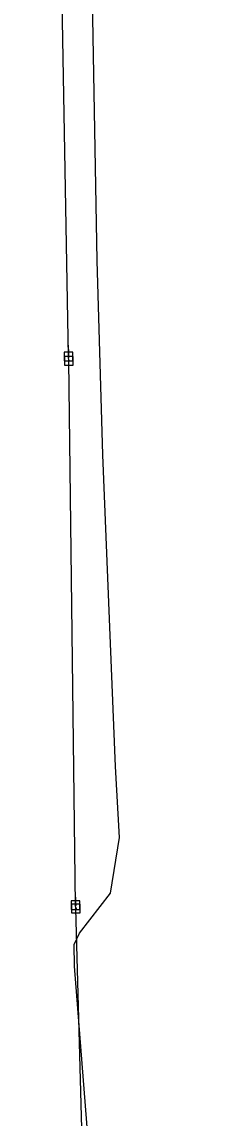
# Model space of a CAD drawing. Extents: x 600849 to 606371, y 330010 to 403088.
# Drawn here: x 601925.7 to 602003.9, y 387970.8 to 388433.3 of the extents above; entities that cross this region are included whole.
import ezdxf

# ---------------------------------------------------------------- set-up
doc = ezdxf.new("R2010")
doc.units = 0
for name, color, linetype in [('E_UTL_EPowerPole', 7, 'Continuous'), ('E_UTL_G_UG', 7, 'Continuous'), ('E_UTL_Overhead', 7, 'Continuous')]:
    doc.layers.add(name, color=color, linetype=linetype)

msp = doc.modelspace()

# ---------------------------------------------------------------- linework, layer by layer
at = {"layer": 'E_UTL_EPowerPole'}
for points in [[(601945.38, 388293.99), (601945.38, 388296.9)], [(601945.44, 388292.16), (601945.44, 388295.07)], [(601947.22, 388293.99), (601943.53, 388293.99)], [(601943.53, 388293.99), (601943.53, 388290.3)], [(601943.53, 388290.3), (601947.22, 388290.3)], [(601947.28, 388292.16), (601943.6, 388292.16)], [(601943.6, 388292.16), (601943.6, 388288.47)], [(601945.65, 388292.15), (601945.64, 388292.2), (601945.63, 388292.24), (601945.61, 388292.28), (601945.58, 388292.31), (601945.55, 388292.34), (601945.51, 388292.37), (601945.47, 388292.38), (601945.42, 388292.39), (601945.38, 388292.39), (601945.33, 388292.38), (601945.29, 388292.36), (601945.25, 388292.33), (601945.22, 388292.3), (601945.2, 388292.26), (601945.18, 388292.22), (601945.17, 388292.17), (601945.17, 388292.13), (601945.18, 388292.08), (601945.2, 388292.04), (601945.22, 388292), (601945.25, 388291.97), (601945.29, 388291.94), (601945.33, 388291.92), (601945.38, 388291.91), (601945.42, 388291.91), (601945.47, 388291.92), (601945.51, 388291.93), (601945.55, 388291.96), (601945.58, 388291.99), (601945.61, 388292.02), (601945.63, 388292.06), (601945.64, 388292.11), (601945.65, 388292.15)], [(601945.71, 388290.32), (601945.71, 388290.37), (601945.69, 388290.41), (601945.67, 388290.45), (601945.64, 388290.49), (601945.61, 388290.52), (601945.57, 388290.54), (601945.53, 388290.55), (601945.48, 388290.56), (601945.44, 388290.56), (601945.39, 388290.55), (601945.35, 388290.53), (601945.31, 388290.5), (601945.28, 388290.47), (601945.26, 388290.43), (601945.24, 388290.39), (601945.23, 388290.34), (601945.23, 388290.3), (601945.24, 388290.25), (601945.26, 388290.21), (601945.28, 388290.17), (601945.31, 388290.14), (601945.35, 388290.11), (601945.39, 388290.1), (601945.44, 388290.09), (601945.48, 388290.08), (601945.53, 388290.09), (601945.57, 388290.1), (601945.61, 388290.13), (601945.64, 388290.16), (601945.67, 388290.19), (601945.69, 388290.23), (601945.71, 388290.28), (601945.71, 388290.32)], [(601947.22, 388290.3), (601947.22, 388293.99)], [(601947.28, 388288.47), (601947.28, 388292.16)], [(601943.6, 388288.47), (601947.28, 388288.47)], [(601948.3, 388062.51), (601948.3, 388065.42)], [(601948.44, 388061.11), (601948.44, 388064.02)], [(601950.14, 388062.51), (601946.45, 388062.51)], [(601946.45, 388062.51), (601946.45, 388058.82)], [(601946.45, 388058.82), (601950.14, 388058.82)], [(601950.28, 388061.11), (601946.59, 388061.11)], [(601946.59, 388061.11), (601946.59, 388057.42)], [(601948.57, 388060.67), (601948.56, 388060.71), (601948.55, 388060.76), (601948.53, 388060.8), (601948.5, 388060.83), (601948.47, 388060.86), (601948.43, 388060.89), (601948.38, 388060.9), (601948.34, 388060.91), (601948.29, 388060.91), (601948.25, 388060.9), (601948.21, 388060.88), (601948.17, 388060.85), (601948.14, 388060.82), (601948.12, 388060.78), (601948.1, 388060.74), (601948.09, 388060.69), (601948.09, 388060.65), (601948.1, 388060.6), (601948.12, 388060.56), (601948.14, 388060.52), (601948.17, 388060.49), (601948.21, 388060.46), (601948.25, 388060.44), (601948.29, 388060.43), (601948.34, 388060.43), (601948.38, 388060.44), (601948.43, 388060.45), (601948.47, 388060.48), (601948.5, 388060.51), (601948.53, 388060.54), (601948.55, 388060.58), (601948.56, 388060.62), (601948.57, 388060.67)], [(601948.71, 388059.26), (601948.7, 388059.31), (601948.69, 388059.35), (601948.67, 388059.39), (601948.64, 388059.43), (601948.61, 388059.46), (601948.57, 388059.48), (601948.52, 388059.5), (601948.48, 388059.5), (601948.43, 388059.5), (601948.39, 388059.49), (601948.35, 388059.47), (601948.31, 388059.44), (601948.28, 388059.41), (601948.26, 388059.37), (601948.24, 388059.33), (601948.23, 388059.29), (601948.23, 388059.24), (601948.24, 388059.2), (601948.26, 388059.16), (601948.28, 388059.12), (601948.31, 388059.08), (601948.35, 388059.06), (601948.39, 388059.04), (601948.43, 388059.03), (601948.48, 388059.03), (601948.52, 388059.03), (601948.57, 388059.05), (601948.61, 388059.07), (601948.64, 388059.1), (601948.67, 388059.14), (601948.69, 388059.18), (601948.7, 388059.22), (601948.71, 388059.26)], [(601950.14, 388058.82), (601950.14, 388062.51)], [(601950.28, 388057.42), (601950.28, 388061.11)], [(601946.59, 388057.42), (601950.28, 388057.42)]]:
    msp.add_lwpolyline(points, dxfattribs=at)
at = {"layer": 'E_UTL_G_UG'}
msp.add_lwpolyline([(602003.89, 387128.32), (602000.53, 387212.86), (601999.03, 387287.98), (601996.78, 387350), (601993.81, 387417.14), (601989.79, 387549.55), (601987.82, 387559.56), (601982.37, 387676.37), (601979.36, 387731.61), (601977.96, 387782.25), (601973.78, 387854.95), (601971.4, 387882.88), (601959.06, 387893.88), (601947.92, 388034.9), (601947.76, 388044.12), (601950, 388048.88), (601963.04, 388065.72), (601966.96, 388089.3), (601965.26, 388119.24), (601959.85, 388250.73), (601957.45, 388332.62), (601954.78, 388482.26)], dxfattribs=at)
at = {"layer": 'E_UTL_Overhead'}
msp.add_lwpolyline([(601953.53, 387670.89), (601949.39, 387840.25), (601950.69, 387842.63), (601951.95, 387930.26), (601948.47, 388059.26), (601948.33, 388060.67), (601945.47, 388290.32), (601945.41, 388292.15), (601941.26, 388520.59), (601938.19, 388748.98), (601936.15, 388979.91), (601934.3, 389201.38), (601932.82, 389435.42), (601930.07, 389635.6), (601928.54, 389846.16), (601927.53, 389848.31), (601926.21, 390055.05), (601926.13, 390056.48), (601925.67, 390136.2)], dxfattribs=at)

doc.saveas('drawing.dxf')
